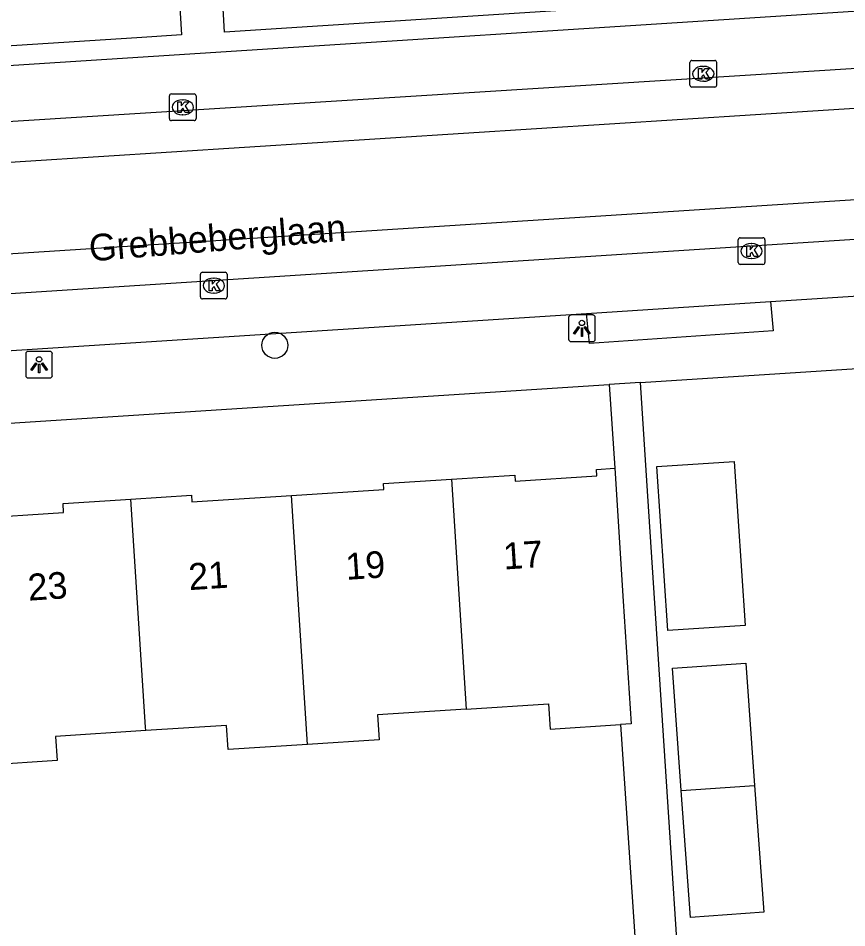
# Model space of a CAD drawing. Extents: x 159689 to 160786, y 387323 to 388339.
# Drawn here: x 160616.3 to 160647.37, y 388005.13 to 388039.25 of the extents above; entities that cross this region are included whole.
import ezdxf

# ---------------------------------------------------------------- set-up
doc = ezdxf.new("R2010")
doc.units = 0
for name, color, linetype in [('IMGEO_Boom', 7, 'Continuous'), ('IMGEO_Kolk', 7, 'Continuous'), ('IMGEO_Lichtpunt', 7, 'Continuous'), ('IMGEO_Openbare_ruimte_label', 7, 'Continuous'), ('IMGEO_Pand', 7, 'Continuous'), ('IMGEO_Pand_nummerreeks', 7, 'Continuous'), ('IMGEO_Rijbaan_lokaal_gesloten', 7, 'Continuous'), ('IMGEO_Voetpad_open', 7, 'Continuous')]:
    doc.layers.add(name, color=color, linetype=linetype)

msp = doc.modelspace()

# ---------------------------------------------------------------- linework, layer by layer
at = {"layer": 'IMGEO_Boom'}
msp.add_circle((160625.926, 388026.982), 0.489, dxfattribs=at)
at = {"layer": 'IMGEO_Kolk'}
for p, q in [((160641.493, 388036.74), (160641.493, 388037.592)), ((160641.568, 388037.666), (160642.42, 388037.666)), ((160642.494, 388037.592), (160642.494, 388036.74)), ((160641.981, 388037.446), (160642.006, 388037.446)), ((160642.004, 388036.886), (160641.979, 388036.886)), ((160642.42, 388036.666), (160641.568, 388036.666)), ((160621.971, 388035.484), (160621.971, 388036.336)), ((160622.046, 388036.41), (160622.898, 388036.41)), ((160622.459, 388036.19), (160622.484, 388036.19)), ((160622.972, 388036.336), (160622.972, 388035.484)), ((160622.482, 388035.63), (160622.457, 388035.63)), ((160622.898, 388035.41), (160622.046, 388035.41)), ((160643.378, 388031.015), (160644.23, 388031.015)), ((160643.303, 388030.089), (160643.303, 388030.941)), ((160643.791, 388030.795), (160643.816, 388030.795)), ((160644.304, 388030.941), (160644.304, 388030.089)), ((160644.23, 388030.015), (160643.378, 388030.015)), ((160643.814, 388030.235), (160643.789, 388030.235)), ((160623.137, 388028.795), (160623.137, 388029.647)), ((160623.212, 388029.721), (160624.064, 388029.721)), ((160624.138, 388029.647), (160624.138, 388028.795)), ((160623.625, 388029.501), (160623.65, 388029.501)), ((160624.064, 388028.721), (160623.212, 388028.721)), ((160623.648, 388028.941), (160623.623, 388028.941))]:
    msp.add_line(p, q, dxfattribs=at)
for points in [[(160641.493, 388036.74), (160641.493, 388037.592)], [(160641.568, 388037.666), (160642.42, 388037.666)], [(160642.494, 388037.592), (160642.494, 388036.74)], [(160641.814, 388037.366), (160641.937, 388037.366), (160641.937, 388037.215), (160642.067, 388037.366), (160642.231, 388037.366), (160642.085, 388037.215), (160642.238, 388036.966), (160642.086, 388036.966), (160642.001, 388037.13), (160641.937, 388037.063), (160641.937, 388036.966), (160641.814, 388036.966), (160641.814, 388037.366)], [(160642.42, 388036.666), (160641.568, 388036.666)], [(160621.971, 388035.484), (160621.971, 388036.336)], [(160622.046, 388036.41), (160622.898, 388036.41)], [(160622.972, 388036.336), (160622.972, 388035.484)], [(160622.292, 388036.11), (160622.415, 388036.11), (160622.415, 388035.959), (160622.545, 388036.11), (160622.709, 388036.11), (160622.563, 388035.959), (160622.716, 388035.71), (160622.564, 388035.71), (160622.479, 388035.874), (160622.415, 388035.807), (160622.415, 388035.71), (160622.292, 388035.71), (160622.292, 388036.11)], [(160622.898, 388035.41), (160622.046, 388035.41)], [(160643.378, 388031.015), (160644.23, 388031.015)], [(160643.303, 388030.089), (160643.303, 388030.941)], [(160643.624, 388030.715), (160643.747, 388030.715), (160643.747, 388030.564), (160643.877, 388030.715), (160644.041, 388030.715), (160643.895, 388030.564), (160644.048, 388030.315), (160643.896, 388030.315), (160643.811, 388030.479), (160643.747, 388030.412), (160643.747, 388030.315), (160643.624, 388030.315), (160643.624, 388030.715)], [(160644.304, 388030.941), (160644.304, 388030.089)], [(160644.23, 388030.015), (160643.378, 388030.015)], [(160623.137, 388028.795), (160623.137, 388029.647)], [(160623.212, 388029.721), (160624.064, 388029.721)], [(160624.138, 388029.647), (160624.138, 388028.795)], [(160623.458, 388029.421), (160623.581, 388029.421), (160623.581, 388029.27), (160623.711, 388029.421), (160623.875, 388029.421), (160623.729, 388029.27), (160623.882, 388029.021), (160623.73, 388029.021), (160623.645, 388029.185), (160623.581, 388029.118), (160623.581, 388029.021), (160623.458, 388029.021), (160623.458, 388029.421)], [(160624.064, 388028.721), (160623.212, 388028.721)]]:
    msp.add_lwpolyline(points, dxfattribs=at)
for centre, start, end in [((160641.57, 388037.59), 91.552, 178.448), ((160641.57, 388037.59), 91.552, 178.448), ((160642.418, 388037.59), 1.552, 88.448), ((160642.418, 388037.59), 1.552, 88.448), ((160641.57, 388036.742), 181.552, 268.448), ((160641.57, 388036.742), 181.552, 268.448), ((160642.418, 388036.742), 271.552, 358.448), ((160642.418, 388036.742), 271.552, 358.448), ((160622.048, 388036.334), 91.552, 178.448), ((160622.048, 388036.334), 91.552, 178.448), ((160622.896, 388036.334), 1.552, 88.448), ((160622.896, 388036.334), 1.552, 88.448), ((160622.048, 388035.486), 181.552, 268.448), ((160622.048, 388035.486), 181.552, 268.448), ((160622.896, 388035.486), 271.552, 358.448), ((160622.896, 388035.486), 271.552, 358.448), ((160643.38, 388030.939), 91.552, 178.448), ((160643.38, 388030.939), 91.552, 178.448), ((160644.228, 388030.939), 1.552, 88.448), ((160644.228, 388030.939), 1.552, 88.448), ((160643.38, 388030.091), 181.552, 268.448), ((160643.38, 388030.091), 181.552, 268.448), ((160644.228, 388030.091), 271.552, 358.448), ((160644.228, 388030.091), 271.552, 358.448), ((160623.214, 388029.645), 91.552, 178.448), ((160623.214, 388029.645), 91.552, 178.448), ((160624.062, 388029.645), 1.552, 88.448), ((160624.062, 388029.645), 1.552, 88.448), ((160623.214, 388028.797), 181.552, 268.448), ((160623.214, 388028.797), 181.552, 268.448), ((160624.062, 388028.797), 271.552, 358.448), ((160624.062, 388028.797), 271.552, 358.448)]:
    msp.add_arc(centre, 0.0765, start, end, dxfattribs=at)
for centre, major_axis, ratio, start_param, end_param in [((160641.98, 388037.166), (-0.387, 0.002), 0.722429, 4.712389, 7.853982), ((160642.005, 388037.166), (-0.39, 0.002), 0.717154, 1.570796, 4.712389), ((160622.458, 388035.91), (-0.387, 0.002), 0.722429, 4.712389, 7.853982), ((160622.483, 388035.91), (-0.39, 0.002), 0.717154, 1.570796, 4.712389), ((160643.79, 388030.515), (-0.387, 0.002), 0.722429, 4.712389, 7.853982), ((160643.815, 388030.515), (-0.39, 0.002), 0.717154, 1.570796, 4.712389), ((160623.624, 388029.221), (-0.387, 0.002), 0.722429, 4.712389, 7.853982), ((160623.649, 388029.221), (-0.39, 0.002), 0.717154, 1.570796, 4.712389)]:
    msp.add_ellipse(centre, major_axis=major_axis, ratio=ratio, start_param=start_param, end_param=end_param, dxfattribs=at)
at = {"layer": 'IMGEO_Lichtpunt'}
for p, q in [((160636.944, 388028.024), (160636.944, 388027.217)), ((160636.944, 388028.024), (160636.944, 388027.217)), ((160637.846, 388028.119), (160637.038, 388028.119)), ((160637.846, 388028.119), (160637.038, 388028.119)), ((160637.94, 388027.217), (160637.94, 388028.024)), ((160637.94, 388027.217), (160637.94, 388028.024)), ((160637.038, 388027.123), (160637.846, 388027.123)), ((160637.038, 388027.123), (160637.846, 388027.123)), ((160616.586, 388026.658), (160616.586, 388025.851)), ((160616.586, 388026.658), (160616.586, 388025.851)), ((160617.488, 388026.753), (160616.68, 388026.753)), ((160617.488, 388026.753), (160616.68, 388026.753)), ((160617.582, 388025.851), (160617.582, 388026.658)), ((160617.582, 388025.851), (160617.582, 388026.658)), ((160616.68, 388025.757), (160617.488, 388025.757)), ((160616.68, 388025.757), (160617.488, 388025.757))]:
    msp.add_line(p, q, dxfattribs=at)
for points in [[(160637.318, 388027.688), (160637.357, 388027.66), (160637.169, 388027.398), (160637.131, 388027.425), (160637.318, 388027.688)], [(160637.42, 388027.64), (160637.467, 388027.64), (160637.467, 388027.318), (160637.42, 388027.318), (160637.42, 388027.64)], [(160637.53, 388027.66), (160637.568, 388027.687), (160637.755, 388027.425), (160637.716, 388027.397), (160637.53, 388027.66)], [(160616.96, 388026.322), (160616.999, 388026.294), (160616.811, 388026.032), (160616.773, 388026.059), (160616.96, 388026.322)], [(160617.062, 388026.274), (160617.109, 388026.274), (160617.109, 388025.952), (160617.062, 388025.952), (160617.062, 388026.274)], [(160617.172, 388026.294), (160617.21, 388026.321), (160617.397, 388026.059), (160617.358, 388026.031), (160617.172, 388026.294)]]:
    msp.add_lwpolyline(points, dxfattribs=at)
for centre in [(160637.443, 388027.822), (160617.085, 388026.456)]:
    msp.add_circle(centre, 0.0994, dxfattribs=at)
for centre, start, end in [((160637.038, 388028.024), 90, 180), ((160637.038, 388028.024), 90, 180), ((160637.846, 388028.024), 0, 90), ((160637.846, 388028.024), 0, 90), ((160637.038, 388027.217), 180, 270), ((160637.038, 388027.217), 180, 270), ((160637.846, 388027.217), 270, 0), ((160637.846, 388027.217), 270, 360), ((160616.68, 388026.658), 90, 180), ((160616.68, 388026.658), 90, 180), ((160617.488, 388026.658), 0, 90), ((160617.488, 388026.658), 0, 90), ((160616.68, 388025.851), 180, 270), ((160616.68, 388025.851), 180, 270), ((160617.488, 388025.851), 270, 0), ((160617.488, 388025.851), 270, 360)]:
    msp.add_arc(centre, 0.0946, start, end, dxfattribs=at)
at = {"layer": 'IMGEO_Pand'}
for points in [[(160643.557, 388016.474), (160640.658, 388016.282), (160640.25, 388022.438), (160643.149, 388022.63), (160643.557, 388016.474)], [(160632.546, 388021.957), (160634.925, 388022.11), (160634.939, 388021.888), (160637.998, 388022.085), (160637.983, 388022.327), (160638.671, 388022.371)], [(160638.671, 388022.371), (160638.991, 388017.382), (160639.286, 388012.783), (160638.892, 388012.758)], [(160626.553, 388021.347), (160630.009, 388021.568), (160629.998, 388021.794), (160632.546, 388021.957)], [(160632.546, 388021.957), (160633.096, 388013.331)], [(160614.546, 388020.491), (160618.006, 388020.713), (160617.984, 388021.054), (160620.531, 388021.217)], [(160620.531, 388021.217), (160622.803, 388021.363), (160622.819, 388021.108), (160626.553, 388021.347)], [(160621.085, 388012.528), (160621.077, 388012.661), (160620.531, 388021.217)], [(160627.149, 388012.009), (160626.553, 388021.347)], [(160641.166, 388010.287), (160640.836, 388014.866), (160643.587, 388015.064), (160643.918, 388010.47)], [(160633.096, 388013.331), (160629.78, 388013.119), (160629.84, 388012.181), (160627.149, 388012.009)], [(160633.096, 388013.331), (160636.194, 388013.53), (160636.255, 388012.589), (160638.892, 388012.758)], [(160627.149, 388012.009), (160624.174, 388011.818), (160624.116, 388012.723), (160621.085, 388012.528)], [(160621.085, 388012.528), (160617.705, 388012.311), (160617.763, 388011.407), (160615.137, 388011.239)], [(160643.918, 388010.47), (160644.26, 388005.722), (160641.509, 388005.524), (160641.166, 388010.287)], [(160641.166, 388010.287), (160643.918, 388010.47)]]:
    msp.add_lwpolyline(points, dxfattribs=at)
at = {"layer": 'IMGEO_Rijbaan_lokaal_gesloten'}
for points in [[(160562.559, 388032.027), (160660.276, 388038.169)], [(160561.815, 388030.385), (160660.373, 388036.692)], [(160660.58, 388033.267), (160562.062, 388026.945)], [(160660.697, 388031.79), (160562.171, 388025.446)]]:
    msp.add_lwpolyline(points, dxfattribs=at)
at = {"layer": 'IMGEO_Voetpad_open'}
for points in [[(160657.979, 388040.923), (160653.923, 388040.661), (160624.042, 388038.732), (160623.364, 388050.632)], [(160621.722, 388050.22), (160622.423, 388038.628), (160620.747, 388038.519), (160565.562, 388034.994)], [(160564.974, 388034.204), (160656.766, 388040.116)], [(160644.516, 388028.628), (160657.513, 388029.457)], [(160637.614, 388028.172), (160644.516, 388028.628)], [(160644.516, 388028.628), (160644.607, 388027.526), (160637.722, 388027.055), (160637.614, 388028.172)], [(160514.362, 388020.266), (160515.216, 388020.302), (160637.614, 388028.172)], [(160639.642, 388025.589), (160659.571, 388026.875), (160662.384, 388026.924)], [(160639.642, 388025.589), (160638.468, 388025.513)], [(160641.874, 387991.314), (160639.917, 388021.319), (160639.642, 388025.589)], [(160578.164, 388021.62), (160638.468, 388025.513)], [(160638.468, 388025.513), (160638.671, 388022.371)], [(160638.892, 388012.758), (160639.572, 388002.591), (160638.271, 388002.471)]]:
    msp.add_lwpolyline(points, dxfattribs=at)

# ---------------------------------------------------------------- texts
at = {"layer": 'IMGEO_Openbare_ruimte_label'}
msp.add_text('Grebbeberglaan', height=1, rotation=4.6447, dxfattribs=at).set_placement((160618.998, 388030.128))
at = {"layer": 'IMGEO_Pand_nummerreeks'}
for s, rotation, p in [('17', 3.7471, (160634.522, 388018.571)), ('19', 3.7457, (160628.609, 388018.183)), ('21', 3.7457, (160622.718, 388017.797)), ('23', 3.7457, (160616.693, 388017.402))]:
    msp.add_text(s, height=1, rotation=rotation, dxfattribs=at).set_placement(p)

doc.saveas('drawing.dxf')
